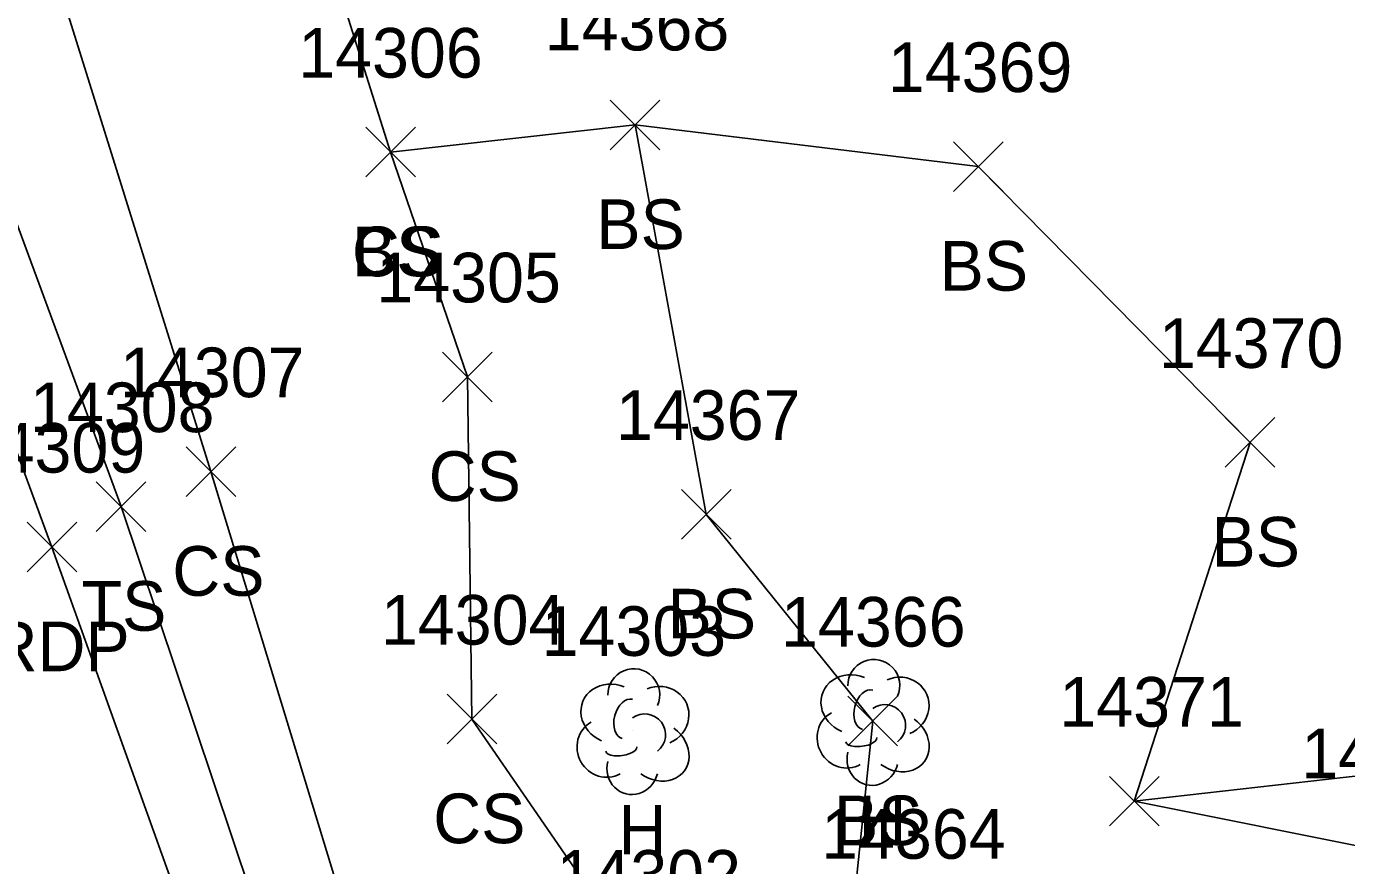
# Model space of a CAD drawing. Extents: x 1439173 to 1457902, y 641926 to 659889.
# Drawn here: x 1446581.9 to 1446635.1, y 652722.5 to 652756.3 of the extents above; entities that cross this region are included whole.
import ezdxf

# ---------------------------------------------------------------- set-up
doc = ezdxf.new("R2010")
doc.units = 0
for name, color, linetype in [('L_A', 7, 'Continuous'), ('L_I', 7, 'Continuous'), ('L_TIC', 7, 'Continuous'), ('LELB', 7, 'Continuous'), ('LTD', 7, 'Continuous'), ('P_A', 7, 'Continuous'), ('P_I', 7, 'Continuous'), ('P_TIC', 7, 'Continuous'), ('PET', 7, 'Continuous')]:
    doc.layers.add(name, color=color, linetype=linetype)

msp = doc.modelspace()

# ---------------------------------------------------------------- linework, layer by layer
at = {"layer": 'L_TIC'}
for points in [[(1446605.381, 652751.364), (1446607.381, 652753.364)], [(1446607.381, 652751.364), (1446605.381, 652753.364)], [(1446605.381, 652751.364), (1446607.381, 652753.364)], [(1446607.381, 652751.364), (1446605.381, 652753.364)], [(1446595.529, 652750.267), (1446597.529, 652752.267)], [(1446597.529, 652750.267), (1446595.529, 652752.267)], [(1446595.529, 652750.267), (1446597.529, 652752.267)], [(1446597.529, 652750.267), (1446595.529, 652752.267)], [(1446619.215, 652749.687), (1446621.215, 652751.687)], [(1446621.215, 652749.687), (1446619.215, 652751.687)], [(1446598.624, 652741.214), (1446600.624, 652743.214)], [(1446600.624, 652741.214), (1446598.624, 652743.214)], [(1446630.171, 652738.574), (1446632.171, 652740.574)], [(1446632.171, 652738.574), (1446630.171, 652740.574)], [(1446588.291, 652737.396), (1446590.291, 652739.396)], [(1446590.291, 652737.396), (1446588.291, 652739.396)], [(1446584.664, 652735.987), (1446586.664, 652737.987)], [(1446586.664, 652735.987), (1446584.664, 652737.987)], [(1446608.25, 652735.676), (1446610.25, 652737.676)], [(1446610.25, 652735.676), (1446608.25, 652737.676)], [(1446598.807, 652727.429), (1446600.807, 652729.429)], [(1446600.807, 652727.429), (1446598.807, 652729.429)], [(1446614.96, 652727.348), (1446616.96, 652729.348)], [(1446616.96, 652727.348), (1446614.96, 652729.348)], [(1446625.504, 652724.123), (1446627.504, 652726.123)], [(1446627.504, 652724.123), (1446625.504, 652726.123)], [(1446625.504, 652724.123), (1446627.504, 652726.123)], [(1446627.504, 652724.123), (1446625.504, 652726.123)]]:
    msp.add_lwpolyline(points, dxfattribs=at)
at = {"layer": 'LELB'}
for points in [[(1446627.063, 652632.454), (1446623.585, 652643.88), (1446610.887, 652677.781), (1446605.945, 652694.069), (1446602.619, 652701.911), (1446596.255, 652715.554), (1446589.291, 652738.396), (1446578.832, 652771.813), (1446567.032, 652802.061), (1446555.091, 652834.509), (1446544.203, 652864.395), (1446537.67, 652882.568), (1446522.624, 652917.32), (1446507.534, 652958.002), (1446496.691, 652990.091)], [(1446733.147, 652335.871), (1446720.263, 652370.625), (1446699.343, 652428.197), (1446686.024, 652464.156), (1446669.532, 652508.476), (1446646.736, 652574.93), (1446631.071, 652613.953), (1446619.669, 652643.465), (1446607.669, 652675.947), (1446600.901, 652696.641), (1446593.134, 652714.736), (1446585.664, 652736.987), (1446573.425, 652770.18), (1446563.096, 652800.13), (1446550.649, 652833.161), (1446533.377, 652880.691)], [(1446619.273, 652687.736), (1446616.826, 652683.421), (1446616.308, 652673.7), (1446612.411, 652684.344), (1446609.885, 652692.2), (1446610.506, 652695.491), (1446609.365, 652695.384), (1446609.113, 652696.213), (1446607.945, 652702.1), (1446607.572, 652703.485), (1446608.785, 652703.549), (1446606.886, 652718.153), (1446599.807, 652728.429), (1446599.624, 652742.214), (1446596.529, 652751.267), (1446588.719, 652775.98), (1446582.527, 652809.689), (1446565.404, 652838.611), (1446552.783, 652867.748)], [(1446596.529, 652751.267), (1446606.381, 652752.364)], [(1446611.614, 652706.103), (1446612.84, 652708.791), (1446613.176, 652709.706), (1446612.184, 652710.147), (1446614.78, 652716.946), (1446615.96, 652728.348), (1446609.25, 652736.676), (1446606.381, 652752.364), (1446620.215, 652750.687), (1446631.171, 652739.574), (1446626.504, 652725.123), (1446640.738, 652726.732), (1446649.719, 652711.195)], [(1446626.504, 652725.123), (1446636.824, 652723.049), (1446643.631, 652708.247)]]:
    msp.add_lwpolyline(points, dxfattribs=at)
at = {"layer": 'LTD'}
for p, q in [((1446606.283, 652727.975), (1446606.283, 652727.975)), ((1446606.283, 652727.975), (1446606.283, 652727.975)), ((1446615.96, 652728.348), (1446615.96, 652728.348)), ((1446615.96, 652728.348), (1446615.96, 652728.348))]:
    msp.add_line(p, q, dxfattribs=at)
for centre in [(1446616.007, 652729.782), (1446606.33, 652729.409)]:
    msp.add_arc(centre, 1.047, 335.5272, 180.9563, dxfattribs=at)
for centre, major_axis, ratio, start_param, end_param in [((1446615.168, 652729.015), (1.21, -0.512), 0.895232, 1.570796, 4.712389), ((1446617.002, 652728.932), (-1.141, -0.483), 0.949671, 1.570796, 4.712389), ((1446605.491, 652728.641), (1.21, -0.512), 0.895232, 1.570796, 4.712389), ((1446607.324, 652728.558), (-1.141, -0.483), 0.949671, 1.570796, 4.712389), ((1446615.752, 652728.806), (-0.208, -0.792), 0.645439, 3.141593, 6.283185), ((1446606.074, 652728.433), (-0.208, -0.792), 0.645439, 3.141593, 6.283185), ((1446616.46, 652728.182), (-0.5, 0.667), 0.989748, 3.141593, 6.283185), ((1446606.783, 652727.808), (-0.5, 0.667), 0.989748, 3.141593, 6.283185), ((1446614.877, 652727.64), (0.584, -1.042), 0.959034, 3.141593, 6.283185), ((1446605.2, 652727.266), (0.584, -1.042), 0.959034, 3.141593, 6.283185), ((1446607.283, 652727.141), (-1.09, 0.792), 0.841452, 1.570796, 4.712389), ((1446616.96, 652727.515), (-1.09, 0.792), 0.841452, 1.570796, 4.712389), ((1446615.502, 652727.598), (-0.625, -0.083), 0.423636, 0, 3.141593), ((1446605.825, 652727.225), (-0.625, -0.083), 0.423636, 0, 3.141593), ((1446615.96, 652726.848), (0.265, 1.061), 0.942809, 1.570796, 4.712389), ((1446606.283, 652726.475), (0.265, 1.061), 0.942809, 1.570796, 4.712389)]:
    msp.add_ellipse(centre, major_axis=major_axis, ratio=ratio, start_param=start_param, end_param=end_param, dxfattribs=at)
at = {"layer": 'P_TIC'}
for points in [[(1446581.88, 652734.357), (1446583.88, 652736.357)], [(1446583.88, 652734.357), (1446581.88, 652736.357)]]:
    msp.add_lwpolyline(points, dxfattribs=at)
at = {"layer": 'PET'}
msp.add_lwpolyline([(1446731.035, 652335.013), (1446718.007, 652370.027), (1446696.835, 652427.277), (1446683.13, 652463.488), (1446666.855, 652507.128), (1446642.462, 652574.29), (1446627.761, 652613.101), (1446617.045, 652642.964), (1446604.826, 652675.086), (1446590.521, 652714.027), (1446582.88, 652735.357), (1446570.225, 652769.689), (1446559.501, 652799.033), (1446547.07, 652831.951), (1446530.281, 652879.586)], dxfattribs=at)

# ---------------------------------------------------------------- texts
at = {"layer": 'L_A'}
for s, p in [('BS', (1446604.822, 652747.364)), ('BS', (1446604.822, 652747.364)), ('CS', (1446594.97, 652746.267)), ('BS', (1446594.97, 652746.267)), ('BS', (1446618.655, 652745.687)), ('CS', (1446598.065, 652737.214)), ('BS', (1446629.612, 652734.574)), ('CS', (1446587.732, 652733.396)), ('TS', (1446584.074, 652731.987)), ('BS', (1446607.691, 652731.676)), ('CS', (1446598.248, 652723.429)), ('BS', (1446614.401, 652723.348)), ('H', (1446615.393, 652723.348)), ('H', (1446605.716, 652722.975))]:
    msp.add_text(s, height=2, dxfattribs=at).set_placement(p)
at = {"layer": 'L_I'}
for s, p in [('14368', (1446602.743, 652755.364)), ('14368', (1446602.743, 652755.364)), ('14306', (1446592.805, 652754.267)), ('14306', (1446592.805, 652754.267)), ('14369', (1446616.569, 652753.687)), ('14305', (1446595.955, 652745.214)), ('14370', (1446627.493, 652742.574)), ('14307', (1446585.622, 652741.396)), ('14308', (1446581.995, 652739.987)), ('14367', (1446605.613, 652739.676)), ('14304', (1446596.138, 652731.429)), ('14366', (1446612.267, 652731.348)), ('14366', (1446612.267, 652731.348)), ('14303', (1446602.614, 652730.975)), ('14371', (1446623.481, 652728.123)), ('14371', (1446623.481, 652728.123)), ('14372', (1446633.233, 652726.049)), ('14364', (1446613.881, 652722.802)), ('14302', (1446603.216, 652721.153))]:
    msp.add_text(s, height=2, dxfattribs=at).set_placement(p)
at = {"layer": 'P_A'}
msp.add_text('RDP', height=2, dxfattribs=at).set_placement((1446580.368, 652730.357))
at = {"layer": 'P_I'}
msp.add_text('14309', height=2, dxfattribs=at).set_placement((1446579.203, 652738.357))

doc.saveas('drawing.dxf')
